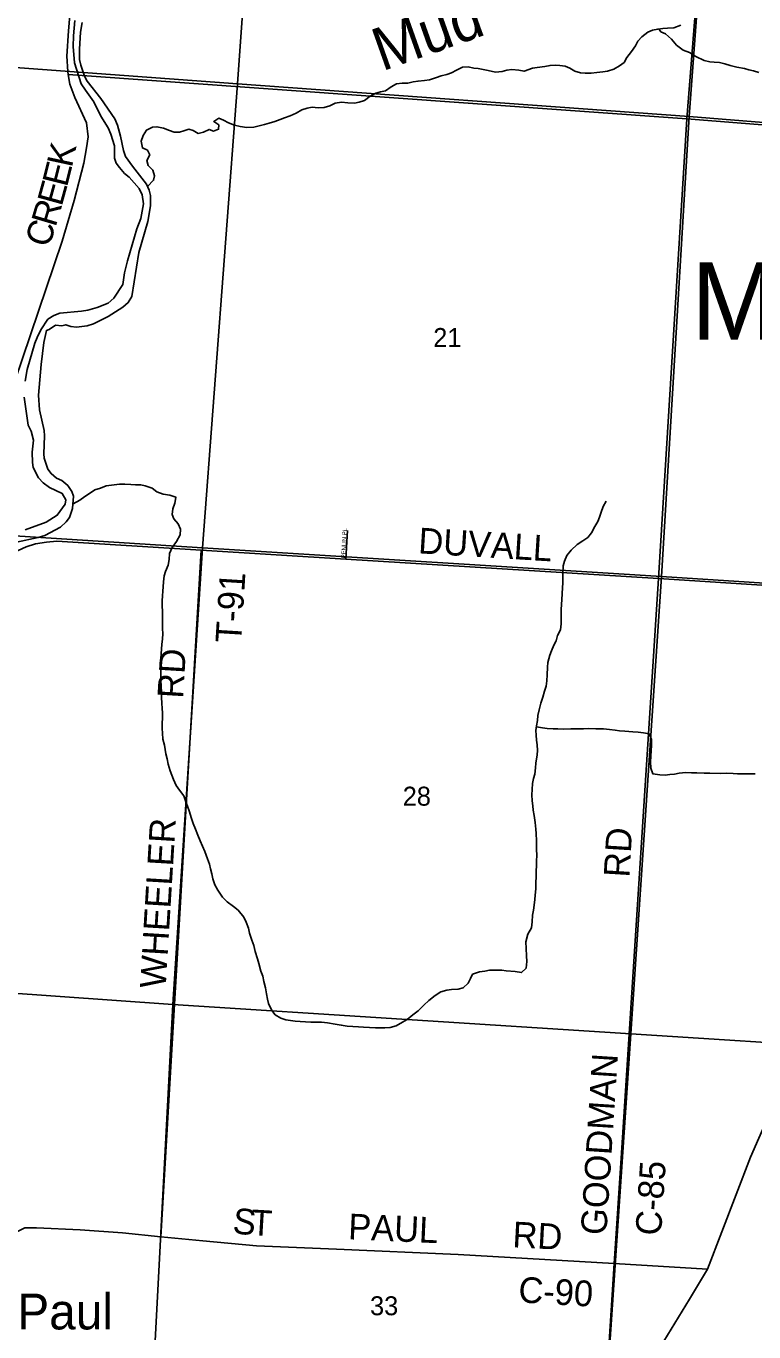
# Model space of a CAD drawing. Extents: x 1643459 to 2064572, y 425441 to 780708.
# Drawn here: x 1853344 to 1861831, y 635591 to 650817 of the extents above; entities that cross this region are included whole.
import ezdxf

# ---------------------------------------------------------------- set-up
doc = ezdxf.new("R2010")
doc.units = 0
for name, color, linetype in [('GM_X_Adjacent_County', 7, 'Continuous'), ('GM_X_Adjacent_County_Text', 7, 'Continuous'), ('GM_X_County', 7, 'Continuous'), ('GM_X_Interchange_Ramps', 7, 'Continuous'), ('GM_X_Major_River', 7, 'Continuous'), ('GM_X_Major_River_Text', 7, 'Continuous'), ('GM_X_Minor_Lake', 7, 'Continuous'), ('GM_X_Section_Text', 7, 'Continuous'), ('GM_X_State_Route', 7, 'Continuous'), ('GM_X_Township', 7, 'Continuous'), ('GM_X_Township_ROW', 7, 'Continuous'), ('GM_X_Unincorporated_Text', 7, 'Continuous'), ('GM_X_US_Route', 7, 'Continuous')]:
    doc.layers.add(name, color=color, linetype=linetype)

msp = doc.modelspace()

# ---------------------------------------------------------------- linework, layer by layer
at = {"layer": 'GM_X_County'}
msp.add_lwpolyline([(1857074, 644602), (1857091, 644937)], dxfattribs=at)
at = {"layer": 'GM_X_Major_River_Text'}
for points in [[(1873248, 648833), (1867503, 649221), (1861048, 649734), (1853834, 650252)], [(1860719, 644376), (1857074, 644602), (1855387, 644707), (1853703, 644811), (1853580, 644799), (1853452, 644780), (1853346, 644745), (1852697, 644450)], [(1855387, 644707), (1854914, 636698)], [(1865295, 644070), (1863071, 644226), (1860719, 644376)]]:
    msp.add_lwpolyline(points, dxfattribs=at)
at = {"layer": 'GM_X_Minor_Lake'}
for points in [[(1860067, 634259), (1860203, 636389), (1860282, 637615), (1860719, 644376), (1861048, 649734), (1861474, 655088)], [(1852838, 645586), (1853764, 648310), (1853906, 648784), (1854016, 649218), (1854049, 649398), (1854067, 649526), (1854048, 649688), (1853912, 649984), (1853854, 650141), (1853834, 650252), (1853829, 650288), (1853820, 650467), (1853838, 650761), (1853867, 651085), (1853908, 651245), (1853970, 651381), (1854011, 651547), (1854060, 651801), (1854089, 651927), (1854196, 652135), (1854429, 652582), (1854492, 652692), (1854627, 652875)], [(1860568, 635132), (1861081, 635974), (1861291, 636322), (1861793, 637627), (1862346, 638894)], [(1861291, 636322), (1860203, 636389), (1858384, 636493), (1856965, 636556), (1856030, 636594), (1855405, 636653), (1854914, 636698), (1854469, 636745), (1853975, 636782), (1853466, 636803), (1853328, 636806), (1853220, 636750), (1853102, 636706), (1851664, 636506)]]:
    msp.add_lwpolyline(points, dxfattribs=at)
at = {"layer": 'GM_X_State_Route'}
for points in [[(1856185, 655453), (1861468, 655064), (1861076, 649762), (1855808, 650142)], [(1850465, 650536), (1855808, 650142), (1855400, 644732), (1850101, 645073)], [(1855808, 650142), (1861076, 649762), (1860754, 644400), (1855400, 644732)], [(1861076, 649762), (1866420, 649332), (1866108, 644055), (1860754, 644400)], [(1850101, 645073), (1855400, 644732), (1855056, 639407), (1849741, 639785)], [(1855400, 644732), (1860754, 644400), (1860397, 639067), (1855056, 639407)], [(1860754, 644400), (1866108, 644055), (1865736, 638726), (1860397, 639067)], [(1849741, 639785), (1855056, 639407), (1854771, 634004), (1853231, 634082), (1849442, 634316)], [(1855056, 639407), (1860397, 639067), (1860034, 633727), (1858936, 633790), (1854771, 634004)], [(1860397, 639067), (1865736, 638726), (1865372, 633428), (1864436, 633485), (1860034, 633727)]]:
    msp.add_lwpolyline(points, close=True, dxfattribs=at)
at = {"layer": 'GM_X_Unincorporated_Text'}
for points in [[(1853233, 644801), (1853486, 644852), (1853564, 644876), (1853744, 644975), (1853810, 645035), (1853848, 645087), (1853884, 645193), (1853897, 645335), (1853879, 645391), (1853829, 645460), (1853759, 645518), (1853698, 645544), (1853636, 645599), (1853598, 645649), (1853556, 645779), (1853549, 645829), (1853559, 646038), (1853555, 646102), (1853500, 646343), (1853490, 646513), (1853519, 646871), (1853552, 647126), (1853580, 647268), (1853614, 647279), (1853686, 647330), (1853761, 647323), (1853806, 647335), (1853864, 647315), (1853930, 647307), (1854056, 647320), (1854129, 647344), (1854301, 647432), (1854473, 647541), (1854535, 647593), (1854578, 647663), (1854659, 648178), (1854763, 648538), (1854794, 648722), (1854794, 648841), (1854780, 648905), (1854747, 648973), (1854583, 649182), (1854504, 649298), (1854480, 649365), (1854446, 649535), (1854409, 649660), (1854377, 649736), (1854216, 649973), (1854057, 650174), (1854025, 650234), (1853981, 650362), (1853968, 650427), (1853966, 650549), (1853978, 650745), (1853997, 650857)], [(1853913, 650882), (1853896, 650705), (1853894, 650579), (1853908, 650387), (1853987, 650142), (1854035, 650070), (1854134, 649933), (1854217, 649766), (1854299, 649630), (1854331, 649558), (1854374, 649419), (1854376, 649275), (1854396, 649219), (1854432, 649167), (1854493, 649100), (1854547, 649056), (1854661, 648925), (1854696, 648851), (1854712, 648745), (1854682, 648572), (1854637, 648452), (1854527, 648080), (1854490, 647940), (1854470, 647802), (1854368, 647644), (1854300, 647588), (1854172, 647536), (1854064, 647505), (1853990, 647493), (1853738, 647468), (1853667, 647444), (1853599, 647400), (1853514, 647274), (1853472, 647184), (1853446, 647120), (1853357, 646814), (1853331, 646678)], [(1853321, 646489), (1853368, 646163), (1853402, 646094), (1853429, 645988), (1853413, 645850), (1853417, 645728), (1853428, 645670), (1853488, 645551), (1853544, 645491), (1853618, 645436), (1853765, 645366), (1853807, 645293), (1853799, 645243), (1853707, 645113), (1853577, 645032), (1853333, 644942)]]:
    msp.add_lwpolyline(points, dxfattribs=at)
at = {"layer": 'GM_X_US_Route'}
for points in [[(1860317, 650392), (1860351, 650450), (1860403, 650520), (1860449, 650588), (1860477, 650640), (1860523, 650692), (1860593, 650747), (1860649, 650771), (1860711, 650783), (1860771, 650787), (1860825, 650791), (1860899, 650798), (1860979, 650826)], [(1860724, 650784), (1860747, 650751), (1860801, 650727), (1860871, 650666), (1860930, 650596), (1861008, 650536), (1861080, 650509), (1861156, 650463), (1861251, 650414), (1861317, 650402), (1861369, 650398), (1861429, 650392), (1861491, 650378), (1861555, 650357), (1861634, 650337), (1861722, 650321), (1861774, 650306), (1861828, 650296), (1861890, 650276)], [(1854760, 648945), (1854831, 649019), (1854843, 649069), (1854823, 649137), (1854769, 649191), (1854751, 649248), (1854785, 649316), (1854758, 649370), (1854700, 649396), (1854684, 649476), (1854710, 649540), (1854746, 649604), (1854818, 649640), (1854870, 649644), (1854948, 649628), (1855018, 649601), (1855070, 649581), (1855133, 649579), (1855185, 649597), (1855241, 649614), (1855293, 649600), (1855349, 649564), (1855413, 649582), (1855479, 649612), (1855531, 649591), (1855589, 649615), (1855591, 649665), (1855533, 649704), (1855593, 649743), (1855645, 649721), (1855705, 649687), (1855775, 649661), (1855842, 649646), (1855918, 649636), (1856000, 649640), (1856124, 649671), (1856180, 649685), (1856246, 649703), (1856306, 649727), (1856358, 649747), (1856424, 649769), (1856492, 649802), (1856558, 649840), (1856622, 649858), (1856678, 649870), (1856751, 649864), (1856821, 649867), (1856885, 649887), (1856949, 649917), (1857021, 649929), (1857095, 649922), (1857173, 649920), (1857227, 649928), (1857291, 649950), (1857355, 650000), (1857421, 650033), (1857475, 650049), (1857535, 650063), (1857601, 650109), (1857665, 650143), (1857729, 650153), (1857796, 650152), (1857856, 650166), (1857916, 650176), (1857990, 650184), (1858048, 650190), (1858130, 650217), (1858184, 650235), (1858250, 650251), (1858304, 650271), (1858362, 650303), (1858434, 650338), (1858498, 650342), (1858566, 650328), (1858617, 650322), (1858675, 650311), (1858731, 650301), (1858819, 650281), (1858895, 650289), (1858951, 650302), (1859009, 650312), (1859089, 650302), (1859152, 650290), (1859248, 650325), (1859304, 650333), (1859394, 650347), (1859454, 650359), (1859514, 650363), (1859570, 650358), (1859632, 650348), (1859684, 650326), (1859745, 650292), (1859811, 650273), (1859865, 650269), (1859933, 650269), (1860001, 650275), (1860071, 650282), (1860123, 650290), (1860197, 650314), (1860263, 650352), (1860317, 650392)], [(1855078, 645252), (1855089, 645325), (1855019, 645347), (1854943, 645360), (1854869, 645386), (1854815, 645428), (1854734, 645456), (1854682, 645467), (1854618, 645469), (1854566, 645473), (1854494, 645475), (1854434, 645476), (1854278, 645456), (1854212, 645430), (1854147, 645408), (1854093, 645375), (1854027, 645331), (1853969, 645289), (1853891, 645248)], [(1859605, 644325), (1859605, 644385), (1859605, 644437), (1859609, 644523), (1859623, 644579), (1859651, 644643), (1859701, 644707), (1859769, 644771), (1859837, 644813), (1859893, 644855), (1859939, 644909), (1859978, 644981), (1860010, 645039), (1860032, 645091), (1860052, 645149), (1860072, 645217), (1860108, 645279)], [(1855079, 645253), (1855054, 645187), (1855046, 645123), (1855066, 645073), (1855118, 645014), (1855146, 644950), (1855140, 644884), (1855097, 644808), (1855049, 644736), (1855015, 644666), (1855011, 644598), (1854999, 644530), (1854969, 644458), (1854955, 644408), (1854946, 644338), (1854942, 644280), (1854940, 644229), (1854934, 644175), (1854930, 644117), (1854932, 644049), (1854934, 643999), (1854935, 643915), (1854935, 643791), (1854937, 643732), (1854933, 643672), (1854925, 643608), (1854921, 643554), (1854920, 643496), (1854916, 643440), (1854914, 643384), (1854914, 643326), (1854916, 643260), (1854916, 643192), (1854919, 643119), (1854921, 643049), (1854923, 642989), (1854925, 642921), (1854931, 642861), (1854933, 642811), (1854932, 642626), (1854934, 642572), (1854940, 642502), (1854958, 642434), (1854975, 642330), (1854987, 642274), (1855001, 642209), (1855023, 642133), (1855043, 642081), (1855062, 642031), (1855092, 641963), (1855134, 641908), (1855184, 641842), (1855208, 641772), (1855227, 641722), (1855251, 641656), (1855269, 641587), (1855293, 641519), (1855321, 641451), (1855346, 641381), (1855374, 641316), (1855400, 641254), (1855430, 641194), (1855461, 641108), (1855481, 641044), (1855495, 640991), (1855509, 640933), (1855523, 640873), (1855546, 640805), (1855578, 640741), (1855636, 640660), (1855690, 640606), (1855761, 640550), (1855817, 640507), (1855883, 640427), (1855911, 640367), (1855937, 640297), (1855948, 640242), (1855976, 640160), (1855998, 640098), (1856016, 640026), (1856043, 639939), (1856059, 639885), (1856083, 639797), (1856103, 639739), (1856117, 639677), (1856134, 639603), (1856146, 639532), (1856160, 639472), (1856172, 639422), (1856208, 639340), (1856247, 639288), (1856313, 639251), (1856373, 639229), (1856427, 639221), (1856481, 639215), (1856539, 639210), (1856603, 639206), (1856663, 639204), (1856790, 639203), (1856860, 639193), (1856948, 639179)], [(1856948, 639179), (1857020, 639169), (1857090, 639156), (1857156, 639152), (1857219, 639148), (1857279, 639144), (1857349, 639141), (1857417, 639135), (1857529, 639135), (1857589, 639142), (1857659, 639158), (1857733, 639202), (1857787, 639234), (1857853, 639288), (1857917, 639334), (1857981, 639400), (1858039, 639455), (1858115, 639515), (1858181, 639555), (1858251, 639575), (1858305, 639583), (1858383, 639586), (1858441, 639604), (1858499, 639656), (1858525, 639712), (1858551, 639762), (1858633, 639788), (1858693, 639798), (1858747, 639808), (1858838, 639809), (1858890, 639807), (1858944, 639801), (1859048, 639792), (1859122, 639780), (1859176, 639834), (1859182, 639910), (1859178, 639974), (1859174, 640061), (1859171, 640141), (1859195, 640229), (1859239, 640301), (1859245, 640371), (1859251, 640451), (1859261, 640509), (1859270, 640567), (1859278, 640633), (1859282, 640685), (1859288, 640759), (1859290, 640824), (1859294, 640906), (1859295, 641088), (1859299, 641142), (1859297, 641222), (1859295, 641316), (1859292, 641401), (1859288, 641453), (1859282, 641529), (1859270, 641611), (1859258, 641675), (1859253, 641725), (1859247, 641785), (1859243, 641854), (1859247, 641914), (1859251, 641986), (1859263, 642044), (1859275, 642096), (1859284, 642168), (1859288, 642224), (1859302, 642320), (1859306, 642372), (1859302, 642436), (1859298, 642489), (1859293, 642547), (1859289, 642605), (1859297, 642659), (1859307, 642719), (1859313, 642777), (1859327, 642845), (1859345, 642921), (1859370, 642991), (1859390, 643063), (1859408, 643119), (1859416, 643181), (1859420, 643252), (1859424, 643340), (1859430, 643398), (1859451, 643482), (1859471, 643534), (1859499, 643598), (1859527, 643650), (1859541, 643710), (1859575, 643776), (1859583, 643846), (1859583, 643898), (1859582, 643950), (1859582, 644010), (1859588, 644075), (1859592, 644127), (1859596, 644199), (1859600, 644265), (1859605, 644325)], [(1859295, 642647), (1859367, 642633), (1859421, 642628), (1859490, 642624), (1859546, 642622), (1859610, 642620), (1859696, 642621), (1859760, 642621), (1859844, 642623), (1859908, 642625), (1859988, 642624), (1860079, 642622), (1860147, 642616), (1860213, 642608), (1860265, 642601), (1860325, 642595), (1860419, 642589), (1860483, 642583), (1860543, 642576), (1860612, 642564), (1860638, 642498), (1860638, 642426), (1860632, 642372), (1860628, 642302), (1860626, 642239), (1860629, 642165), (1860653, 642097), (1860735, 642085), (1860795, 642084), (1860851, 642090), (1860907, 642096), (1860961, 642104), (1861036, 642112), (1861104, 642111), (1861166, 642109), (1861250, 642107), (1861316, 642107), (1861444, 642102), (1861508, 642104), (1861588, 642102), (1861639, 642100), (1861845, 642099)]]:
    msp.add_lwpolyline(points, dxfattribs=at)

# ---------------------------------------------------------------- texts
at = {"layer": 'GM_X_Adjacent_County'}
for s, p in [('21', (1858092, 647075)), ('28', (1857736, 641727)), ('33', (1857355, 635785))]:
    msp.add_text(s, height=221, rotation=0, dxfattribs=at).set_placement(p)
at = {"layer": 'GM_X_Adjacent_County_Text'}
msp.add_text('MADISON', height=900, rotation=0, dxfattribs=at).set_placement((1861100, 647161))
at = {"layer": 'GM_X_Interchange_Ramps'}
msp.add_text('Mud', height=500, rotation=19.5205, dxfattribs=at).set_placement((1857494, 650287))
at = {"layer": 'GM_X_Major_River'}
for s, rotation, p in [('DUVALL', 356.4965, (1857912, 644670)), ('T-91', 86.4465, (1855851, 643618)), ('RD', 86.5467, (1855174, 642971)), ('WHEELER', 86.5494, (1854971, 639591))]:
    msp.add_text(s, height=300, rotation=rotation, dxfattribs=at).set_placement(p)
at = {"layer": 'GM_X_Section_Text'}
for s, rotation, p in [('K', 77.8771, (1853877, 649158)), ('E', 75.8757, (1853820, 648930)), ('E', 74.6201, (1853759, 648706)), ('R', 73.5165, (1853687, 648464)), ('C', 72.1785, (1853609, 648222)), ('RD', 86.5466, (1860379, 640885)), ('GOODMAN', 86.3086, (1860110, 636714)), ('C-85', 86.2309, (1860748, 636708)), ('S', 354.2743, (1855744, 636741)), ('T', 356.6717, (1855959, 636719)), ('PAUL', 357.4891, (1857096, 636671)), ('RD', 357.0388, (1859011, 636578)), ('C-90', 356.5738, (1859079, 635936))]:
    msp.add_text(s, height=300, rotation=rotation, dxfattribs=at).set_placement(p)
at = {"layer": 'GM_X_Township'}
msp.add_text('PENLIN PL', height=50, rotation=87.5118, dxfattribs=at).set_placement((1857069, 644610))
at = {"layer": 'GM_X_Township_ROW'}
msp.add_text('Saint Paul', height=417, rotation=0, dxfattribs=at).set_placement((1851815, 635620))

doc.saveas('drawing.dxf')
